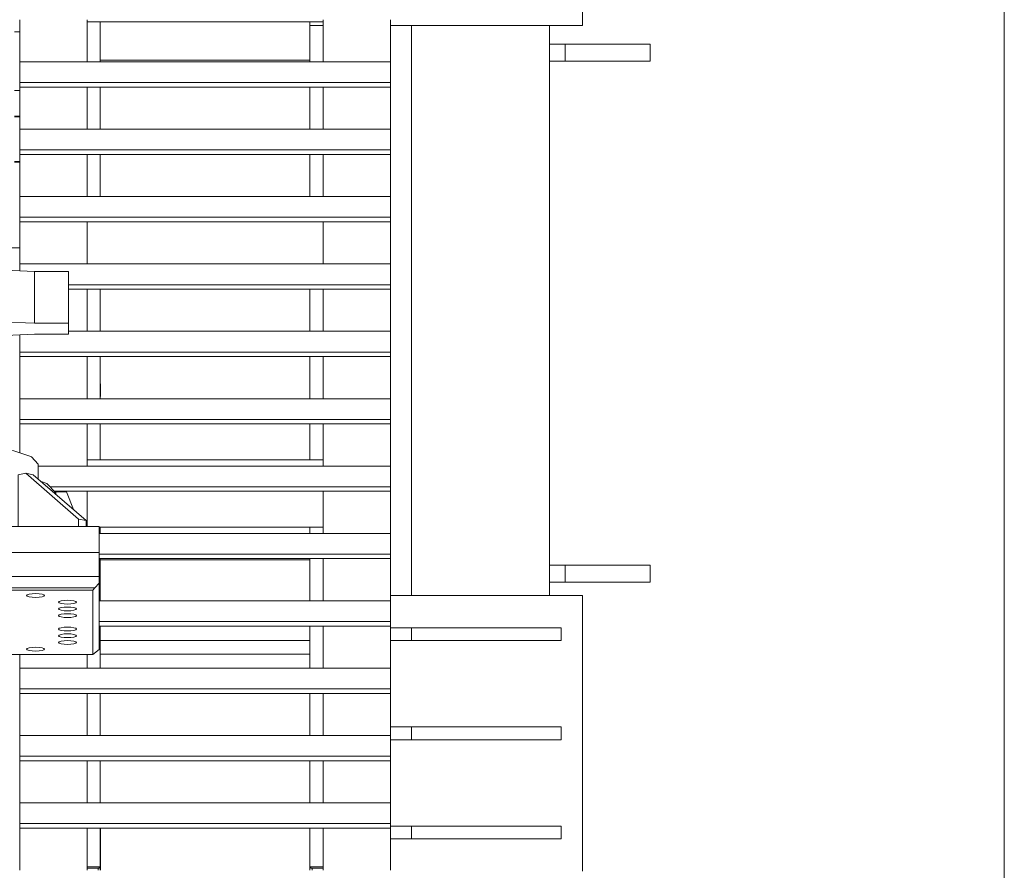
# Model space of a CAD drawing. Header units: millimetres. Extents: x 53746 to 116821, y -810352 to -765802.
# Tile 333 of 347: x 100037 to 100965, y -773800 to -772998. Entities that reach past the tile are written whole.
import ezdxf

# ---------------------------------------------------------------- set-up
doc = ezdxf.new("R2010")
doc.units = ezdxf.units.MM
doc.header["$MEASUREMENT"] = 0
for name, color, linetype, lineweight in [('Main Cradle Rails', 7, 'Continuous', 0), ('Side Cradle Stbd', 7, 'Continuous', 0), ('Side Cradle Tower', 7, 'Continuous', 0), ('Side Cradle Tower Rail Frame', 7, 'Continuous', 0)]:
    doc.layers.add(name, color=color, linetype=linetype, lineweight=lineweight)

# ---------------------------------------------------------------- blocks, each defined once
blk = doc.blocks.new('*U57')
at = {"layer": 'Side Cradle Stbd', "color": 7, "linetype": 'Continuous', "lineweight": 0}
blk.add_line((15682.37, 15239.32), (15682.37, 13874.75), dxfattribs=at)
at = {"layer": 'Side Cradle Tower', "color": 7, "linetype": 'Continuous', "lineweight": 0}
for p, q in [((15284.45, 15073.92), (15284.45, 15145.71)), ((14753.68, 15079.28), (14753.68, 15077.48)), ((14753.68, 15077.48), (14753.68, 15067.76)), ((14817.23, 15039.52), (14817.23, 15079.28)), ((14817.23, 15077.42), (15039.77, 15077.42)), ((14829.73, 15041.13), (14829.73, 15077.42)), ((15027.21, 15077.42), (15027.21, 15073.92)), ((15027.21, 15073.92), (15039.77, 15073.92)), ((15027.21, 15073.92), (15027.21, 15041.13)), ((15039.77, 15039.52), (15039.77, 15079.28)), ((15103.27, 15079.28), (15103.27, 15039.52)), ((15277.7, 15073.92), (15284.45, 15073.92)), ((14748.68, 15067.76), (14753.73, 15067.76)), ((15103.27, 15068.92), (15103.27, 15056.88)), ((14817.23, 15055.91), (14817.23, 15055.91)), ((15039.77, 15055.91), (15039.77, 15055.91)), ((14753.68, 15039.52), (15103.27, 15039.52)), ((15027.21, 15041.13), (14829.73, 15041.13)), ((14829.73, 15041.13), (14829.73, 15039.52)), ((15027.21, 15039.52), (15027.21, 15041.13)), ((15027.21, 15041.13), (15027.21, 15041.13)), ((14753.68, 15015.74), (14753.68, 15019.98)), ((14753.68, 15019.98), (15103.27, 15019.98)), ((15103.27, 15015.74), (15103.27, 15019.98)), ((14748.68, 15012.58), (14753.73, 15012.58)), ((14753.68, 15015.74), (15103.27, 15015.74)), ((14817.23, 14975.98), (14817.23, 15015.74)), ((14829.73, 15015.74), (14829.73, 14975.98)), ((15027.21, 14975.98), (15027.21, 15015.74)), ((15039.77, 14975.98), (15039.77, 15015.74)), ((15103.27, 15015.74), (15103.27, 14975.98)), ((14817.23, 15001.63), (14817.23, 15001.62)), ((15039.77, 15001.63), (15039.77, 15001.62)), ((14748.68, 14988.41), (14753.73, 14988.43)), ((14753.73, 14988.43), (14748.68, 14988.41)), ((14753.73, 14987.58), (14748.68, 14987.58)), ((14753.68, 14975.98), (15103.27, 14975.98)), ((14753.68, 14952.2), (14753.68, 14956.43)), ((14753.68, 14956.43), (15103.27, 14956.43)), ((14753.68, 14952.2), (15103.27, 14952.2)), ((14817.23, 14912.43), (14817.23, 14952.2)), ((14829.73, 14952.2), (14829.73, 14912.43)), ((15027.21, 14912.43), (15027.21, 14952.2)), ((15039.77, 14912.43), (15039.77, 14952.2)), ((15103.27, 14952.2), (15103.27, 14956.43)), ((15103.27, 14952.2), (15103.27, 14912.43)), ((14748.68, 14945.6), (14753.73, 14945.62)), ((14753.73, 14945.62), (14748.68, 14945.6)), ((14753.73, 14944.77), (14748.68, 14944.77)), ((14753.68, 14912.43), (15103.27, 14912.43)), ((14753.68, 14888.65), (14753.68, 14892.89)), ((14753.68, 14892.89), (15103.27, 14892.89)), ((14753.68, 14888.65), (15103.27, 14888.65)), ((14817.23, 14848.89), (14817.23, 14888.65)), ((15039.77, 14848.89), (15039.77, 14888.65)), ((15103.27, 14888.65), (15103.27, 14892.89)), ((15103.27, 14888.65), (15103.27, 14848.89)), ((14753.68, 14864), (14727.3, 14864)), ((14753.68, 14848.89), (14753.68, 14864)), ((14729.72, 14843.41), (14767.73, 14841.86)), ((14753.68, 14848.89), (15103.27, 14848.89)), ((14767.73, 14841.86), (14767.73, 14792.93)), ((14767.73, 14841.86), (14799.75, 14841.86)), ((14799.75, 14841.86), (14799.75, 14792.93)), ((14799.75, 14829.34), (15103.27, 14829.34)), ((14799.75, 14825.11), (15103.27, 14825.11)), ((14817.23, 14785.35), (14817.23, 14825.11)), ((14829.73, 14825.11), (14829.73, 14785.35)), ((15027.21, 14785.35), (15027.21, 14825.11)), ((15039.77, 14785.35), (15039.77, 14825.11)), ((15103.27, 14825.11), (15103.27, 14829.34)), ((15103.27, 14825.11), (15103.27, 14785.35)), ((14767.73, 14792.93), (14729.72, 14794.48)), ((14817.23, 14795.91), (14817.23, 14795.91)), ((15039.77, 14795.91), (15039.77, 14795.91)), ((14799.75, 14792.93), (14767.73, 14792.93)), ((14799.75, 14782.64), (14799.75, 14792.93)), ((14799.75, 14785.35), (15103.27, 14785.35)), ((14767.73, 14782.64), (14729.72, 14781.09)), ((14753.68, 14765.8), (14753.68, 14782.07)), ((14799.75, 14782.64), (14767.73, 14782.64)), ((14753.68, 14761.56), (14753.68, 14765.8)), ((14753.68, 14765.8), (15103.27, 14765.8)), ((14753.68, 14748.83), (14753.68, 14761.56)), ((14753.68, 14761.56), (15103.27, 14761.56)), ((14817.23, 14721.8), (14817.23, 14761.56)), ((14829.73, 14761.56), (14829.73, 14721.8)), ((15027.21, 14721.8), (15027.21, 14761.56)), ((15039.77, 14721.8), (15039.77, 14761.56)), ((15103.27, 14761.56), (15103.27, 14765.8)), ((15103.27, 14761.56), (15103.27, 14721.8)), ((14753.68, 14721.8), (14753.68, 14748.83)), ((14817.23, 14750.15), (14817.23, 14750.15)), ((15039.77, 14750.15), (15039.77, 14750.15)), ((14829.79, 14735.73), (14829.73, 14735.73)), ((14829.73, 14731.94), (14829.79, 14732.25)), ((14829.79, 14732.25), (14829.79, 14735.73)), ((14829.79, 14723.73), (14829.79, 14732.25)), ((14753.68, 14721.8), (15103.27, 14721.8)), ((14829.73, 14723.73), (14829.79, 14723.73)), ((14753.68, 14698.02), (14753.68, 14702.26)), ((14753.68, 14702.26), (15103.27, 14702.26)), ((15103.27, 14698.02), (15103.27, 14702.26)), ((14753.68, 14670.73), (14753.68, 14698.02)), ((14753.68, 14698.02), (15103.27, 14698.02)), ((14817.23, 14658.26), (14817.23, 14698.02)), ((14829.73, 14698.02), (14829.73, 14664)), ((15027.21, 14664), (15027.21, 14698.02)), ((15039.77, 14658.26), (15039.77, 14698.02)), ((15103.27, 14698.02), (15103.27, 14658.26)), ((14771.2, 14658.26), (15103.27, 14658.26)), ((14817.23, 14664), (15039.77, 14664)), ((14759.36, 14651.56), (14766.43, 14650.07)), ((14782.38, 14638.71), (15103.27, 14638.71)), ((15103.27, 14634.48), (15103.27, 14638.71)), ((14786.38, 14634.48), (15103.27, 14634.48)), ((14787.7, 14633.07), (14787.7, 14631.61)), ((14804.35, 14617.17), (14797.73, 14634.12)), ((14797.73, 14634.12), (14797.73, 14634.12)), ((14817.23, 14601.17), (14817.23, 14634.48)), ((15039.77, 14594.71), (15039.77, 14634.48)), ((15103.27, 14634.48), (15103.27, 14594.71)), ((14809.21, 14608.31), (14816.28, 14606.82)), ((14828.73, 14601.17), (14828.73, 14576.73)), ((14828.73, 14600.5), (15039.77, 14600.5)), ((14829.73, 14600.5), (14829.73, 14594.71)), ((15027.21, 14594.71), (15027.21, 14600.5)), ((14828.73, 14594.71), (15103.27, 14594.71)), ((14828.73, 14554.25), (14828.73, 14576.73)), ((14828.73, 14575.17), (15103.27, 14575.17)), ((15103.27, 14570.93), (15103.27, 14575.17)), ((14828.73, 14570.93), (15103.27, 14570.93)), ((14829.73, 14570.93), (14829.73, 14569.75)), ((15027.21, 14569.75), (14829.73, 14569.75)), ((14829.73, 14569.75), (14829.73, 14531.17)), ((15027.21, 14569.75), (15027.21, 14570.93)), ((15027.21, 14531.17), (15027.21, 14569.75)), ((15027.21, 14569.75), (15027.21, 14569.75)), ((15039.77, 14531.17), (15039.77, 14570.93)), ((15103.27, 14570.93), (15103.27, 14531.17)), ((14528.73, 14554.25), (14828.73, 14554.25)), ((14828.73, 14547.86), (14828.73, 14554.25)), ((14824.49, 14543.34), (14828.73, 14547.86)), ((14828.73, 14547.86), (14828.73, 14485.11)), ((14532.98, 14543.34), (14824.49, 14543.34)), ((14774.74, 14537.46), (14771.99, 14537.85)), ((14783.73, 14541.25), (14822.73, 14541.25)), ((14824.49, 14543.34), (14822.73, 14541.25)), ((15039.77, 14535.92), (15039.77, 14535.92)), ((15284.45, 14536.2), (15103.27, 14536.2)), ((14792.72, 14531.13), (14790.88, 14530.55)), ((14795.48, 14525.19), (14798.73, 14525.33)), ((14828.73, 14531.17), (15103.27, 14531.17)), ((14792.72, 14518.48), (14790.88, 14517.89)), ((14828.73, 14511.62), (15103.27, 14511.62)), ((14828.73, 14507.39), (15103.27, 14507.39)), ((14829.73, 14507.39), (14829.73, 14493.69)), ((15027.21, 14493.69), (15027.21, 14507.39)), ((15039.77, 14467.62), (15039.77, 14507.39)), ((15103.27, 14507.39), (15103.27, 14511.62)), ((15103.27, 14507.39), (15103.27, 14467.62)), ((14792.72, 14499.49), (14790.88, 14498.91)), ((14807.23, 14504.55), (14806.59, 14505.24)), ((15123.27, 14505.69), (15123.27, 14493.69)), ((15264.45, 14505.69), (15264.45, 14493.69)), ((14801.99, 14490.24), (14804.74, 14490.63)), ((14829.73, 14493.69), (15027.21, 14493.69)), ((14829.73, 14493.69), (14829.73, 14467.62)), ((15027.21, 14467.62), (15027.21, 14493.69)), ((15039.77, 14495.09), (15039.77, 14495.09)), ((14753.68, 14467.62), (14753.68, 14480.51)), ((14753.73, 14467.62), (14753.73, 14480.51)), ((14776.59, 14484.88), (14777.23, 14485.57)), ((14822.73, 14480.51), (14783.73, 14480.51)), ((14817.23, 14467.62), (14817.23, 14480.51)), ((14822.73, 14480.51), (14828.73, 14485.11)), ((14822.73, 14482.14), (14822.73, 14480.51)), ((14753.68, 14467.62), (15103.27, 14467.62)), ((14753.68, 14443.84), (14753.68, 14448.08)), ((14753.68, 14448.08), (15103.27, 14448.08)), ((14753.68, 14404.08), (14753.68, 14443.84)), ((14753.68, 14443.84), (15103.27, 14443.84)), ((14817.23, 14404.08), (14817.23, 14443.84)), ((14829.73, 14443.84), (14829.73, 14404.08)), ((15027.21, 14404.08), (15027.21, 14443.84)), ((15039.77, 14404.08), (15039.77, 14443.84)), ((15103.27, 14443.84), (15103.27, 14448.08)), ((15103.27, 14443.84), (15103.27, 14404.08)), ((15123.27, 14412.19), (15123.27, 14400.19)), ((15264.45, 14412.19), (15264.45, 14400.19)), ((14753.68, 14404.08), (15103.27, 14404.08)), ((14753.68, 14380.3), (14753.68, 14384.53)), ((14753.68, 14384.53), (15103.27, 14384.53)), ((14753.68, 14340.54), (14753.68, 14380.3)), ((14753.68, 14380.3), (15103.27, 14380.3)), ((14817.23, 14340.54), (14817.23, 14380.3)), ((14829.73, 14380.3), (14829.73, 14340.54)), ((15027.21, 14340.54), (15027.21, 14380.3)), ((15039.77, 14340.54), (15039.77, 14380.3)), ((15103.27, 14380.3), (15103.27, 14384.53)), ((15103.27, 14380.3), (15103.27, 14340.54)), ((14753.68, 14340.54), (15103.27, 14340.54)), ((14753.68, 14316.75), (14753.68, 14320.99)), ((14753.68, 14320.99), (15103.27, 14320.99)), ((15103.27, 14316.75), (15103.27, 14320.99)), ((14753.68, 14280.37), (14753.68, 14316.75)), ((14753.68, 14316.75), (15103.27, 14316.75)), ((14817.23, 14276.99), (14817.23, 14316.75)), ((14829.73, 14316.75), (14829.73, 14280.37)), ((14829.79, 14276.99), (14829.79, 14316.75)), ((15027.21, 14280.37), (15027.21, 14316.75)), ((15039.77, 14276.99), (15039.77, 14316.75)), ((15103.27, 14316.75), (15103.27, 14276.99)), ((15123.27, 14318.71), (15123.27, 14306.71)), ((15264.45, 14318.71), (15264.45, 14306.71)), ((14753.73, 14280.37), (14753.68, 14280.37)), ((14753.68, 14280.37), (14753.68, 14276.99)), ((14829.73, 14280.37), (14817.23, 14280.37)), ((14827.54, 14279.1), (14817.23, 14278.9)), ((14827.54, 14276.99), (14827.54, 14279.1)), ((14829.73, 14279.61), (14829.68, 14279.51)), ((14829.73, 14280.37), (14829.73, 14279.61)), ((14829.73, 14276.99), (14829.73, 14279.61)), ((15039.77, 14280.37), (15027.21, 14280.37)), ((15027.21, 14279.61), (15027.21, 14280.37)), ((15027.21, 14279.61), (15027.21, 14276.99)), ((15027.96, 14279.24), (15027.85, 14279.26)), ((15029.4, 14279.1), (15029.4, 14276.99)), ((15039.77, 14278.9), (15029.4, 14279.1))]:
    blk.add_line(p, q, dxfattribs=at)
at = {"layer": 'Side Cradle Tower', "color": 7, "linetype": 'Continuous', "lineweight": 0, "flags": 128}
for points in [[(14753.73, 15039.52), (14753.73, 15042.13), (14753.73, 15064.3), (14753.73, 15079.28)], [(15103.27, 15073.92), (15150.7, 15073.92), (15223.2, 15073.92), (15277.7, 15073.92)], [(14753.68, 15019.98), (14753.68, 15039.52), (14753.68, 15039.52)], [(15103.27, 15019.98), (15103.27, 15039.52), (15103.27, 15039.52)], [(14753.73, 14975.98), (14753.73, 14978.68), (14753.73, 14999.32), (14753.73, 15015.74)], [(14753.68, 14956.43), (14753.68, 14975.98), (14753.68, 14975.98)], [(15103.27, 14956.43), (15103.27, 14975.98), (15103.27, 14975.98)], [(14753.73, 14912.43), (14753.73, 14913.71), (14753.73, 14935.87), (14753.73, 14952.2)], [(14753.68, 14892.89), (14753.68, 14912.43), (14753.68, 14912.43)], [(15103.27, 14892.89), (15103.27, 14912.43), (15103.27, 14912.43)], [(14753.73, 14848.89), (14753.73, 14870.9), (14753.73, 14888.65)], [(14753.68, 14842.43), (14753.68, 14848.89), (14753.68, 14848.89)], [(15103.27, 14829.34), (15103.27, 14848.89), (15103.27, 14848.89)], [(15103.27, 14765.8), (15103.27, 14785.35), (15103.27, 14785.35)], [(14753.73, 14721.8), (14753.73, 14721.82), (14753.73, 14742.47), (14753.73, 14761.56)], [(14753.68, 14702.26), (14753.68, 14721.8), (14753.68, 14721.8)], [(15103.27, 14702.26), (15103.27, 14721.8), (15103.27, 14721.8)], [(14753.73, 14670.71), (14753.73, 14679.01), (14753.73, 14698.02)], [(14678.7, 14679.46), (14687.78, 14679.08), (14711.5, 14678.08), (14714.1, 14677.97), (14718.22, 14677.39), (14735.22, 14675), (14735.52, 14674.96), (14735.79, 14674.92), (14744.11, 14673.74), (14749.88, 14671.92), (14764.16, 14667.42), (14764.69, 14666.86), (14771.2, 14659.95), (14771.2, 14645.93)], [(15103.27, 14638.71), (15103.27, 14658.26), (15103.27, 14658.26)], [(14759.36, 14651.56), (14752.29, 14650.07), (14752.29, 14601.17)], [(14809.21, 14601.17), (14809.21, 14608.31), (14759.36, 14651.56)], [(14816.28, 14601.17), (14816.28, 14606.82), (14766.43, 14650.07)], [(14787.7, 14633.07), (14787.7, 14633.07), (14779.41, 14641.87), (14773.87, 14643.61)], [(14797.73, 14634.12), (14787.73, 14634.12), (14787.73, 14631.59)], [(14828.73, 14601.17), (14783.73, 14601.17), (14758.42, 14601.17), (14737.92, 14601.17), (14723.73, 14601.17), (14694.47, 14601.17), (14662.97, 14601.17), (14619.52, 14601.17), (14610.02, 14601.17), (14599.02, 14601.17), (14573.73, 14601.17), (14541.73, 14601.17)], [(15103.27, 14575.17), (15103.27, 14594.71), (15103.27, 14594.71)], [(14528.73, 14576.73), (14828.73, 14576.73), (14828.73, 14576.73)], [(14783.73, 14541.25), (14753.73, 14541.25), (14723.73, 14541.25), (14678.73, 14541.25), (14603.73, 14541.25), (14573.73, 14541.25), (14542.48, 14541.25), (14534.73, 14541.25), (14534.73, 14533.03), (14534.73, 14526.7), (14534.73, 14520.37), (14534.73, 14510.88), (14534.73, 14495.06), (14534.73, 14488.73), (14534.73, 14482.14)], [(14760.23, 14536.19), (14760.23, 14536.19), (14760.88, 14536.88), (14762.72, 14537.46), (14765.48, 14537.85), (14768.73, 14537.98), (14771.99, 14537.85)], [(14777.23, 14536.19), (14776.59, 14535.5), (14774.74, 14534.92), (14771.99, 14534.53), (14768.73, 14534.4), (14765.48, 14534.53), (14762.72, 14534.92), (14760.88, 14535.5), (14760.23, 14536.19)], [(14774.74, 14537.46), (14776.59, 14536.88), (14777.23, 14536.19), (14777.23, 14536.19)], [(14822.73, 14482.14), (14822.73, 14488.73), (14822.73, 14495.06), (14822.73, 14510.88), (14822.73, 14520.37), (14822.73, 14526.7), (14822.73, 14533.03), (14822.73, 14541.25)], [(15284.45, 14536.2), (15284.45, 14536.2), (15284.45, 14276.2), (15284.45, 14276.2)], [(14790.23, 14529.86), (14790.23, 14529.86), (14790.88, 14530.55)], [(14807.23, 14529.86), (14806.59, 14529.18), (14804.74, 14528.59), (14801.99, 14528.21), (14798.73, 14528.07), (14795.48, 14528.21), (14792.72, 14528.59), (14790.88, 14529.18), (14790.23, 14529.86)], [(14790.23, 14523.54), (14790.23, 14523.53), (14790.88, 14524.22), (14792.72, 14524.8), (14795.48, 14525.19)], [(14792.72, 14531.13), (14795.48, 14531.52), (14798.73, 14531.66), (14801.99, 14531.52), (14804.74, 14531.13), (14806.59, 14530.55), (14807.23, 14529.86), (14807.23, 14529.86)], [(14798.73, 14525.33), (14801.99, 14525.19), (14804.74, 14524.8), (14806.59, 14524.22), (14807.23, 14523.53), (14807.23, 14523.54)], [(15103.27, 14511.62), (15103.27, 14531.17), (15103.27, 14531.17)], [(14790.23, 14523.53), (14790.88, 14522.85), (14792.72, 14522.27), (14795.48, 14521.88), (14798.73, 14521.74), (14801.99, 14521.88), (14804.74, 14522.27), (14806.59, 14522.85), (14807.23, 14523.53)], [(14790.23, 14517.21), (14790.23, 14517.21), (14790.88, 14517.89)], [(14807.23, 14517.21), (14806.59, 14516.52), (14804.74, 14515.94), (14801.99, 14515.55), (14798.73, 14515.41), (14795.48, 14515.55), (14792.72, 14515.94), (14790.88, 14516.52), (14790.23, 14517.21)], [(14792.72, 14518.48), (14795.48, 14518.86), (14798.73, 14519), (14801.99, 14518.86), (14804.74, 14518.48), (14806.59, 14517.89), (14807.23, 14517.21), (14807.23, 14517.21)], [(14790.23, 14504.55), (14790.23, 14504.55), (14790.88, 14505.24), (14792.72, 14505.82), (14795.48, 14506.21), (14798.73, 14506.35), (14801.99, 14506.21), (14804.74, 14505.82), (14806.59, 14505.24)], [(14807.23, 14504.55), (14806.59, 14503.87), (14804.74, 14503.28), (14801.99, 14502.9), (14798.73, 14502.76), (14795.48, 14502.9), (14792.72, 14503.28), (14790.88, 14503.87), (14790.23, 14504.55)], [(14790.23, 14498.23), (14790.23, 14498.22), (14790.88, 14498.91)], [(14807.23, 14498.22), (14806.59, 14497.54), (14804.74, 14496.96), (14801.99, 14496.57), (14798.73, 14496.43), (14795.48, 14496.57), (14792.72, 14496.96), (14790.88, 14497.54), (14790.23, 14498.22)], [(14792.72, 14499.49), (14795.48, 14499.88), (14798.73, 14500.02), (14801.99, 14499.88), (14804.74, 14499.49), (14806.59, 14498.91), (14807.23, 14498.22), (14807.23, 14498.23)], [(15103.27, 14505.69), (15123.27, 14505.69), (15264.45, 14505.69), (15264.45, 14505.69)], [(14790.23, 14491.9), (14790.23, 14491.9), (14790.88, 14492.58), (14792.72, 14493.16), (14795.48, 14493.55), (14798.73, 14493.69), (14801.99, 14493.55), (14804.74, 14493.16), (14806.59, 14492.58), (14807.23, 14491.9), (14807.23, 14491.9)], [(14801.99, 14490.24), (14798.73, 14490.1), (14795.48, 14490.24), (14792.72, 14490.63), (14790.88, 14491.21), (14790.23, 14491.9)], [(14807.23, 14491.9), (14806.59, 14491.21), (14804.74, 14490.63)], [(15103.27, 14493.69), (15123.27, 14493.69), (15264.45, 14493.69), (15264.45, 14493.69)], [(14534.73, 14480.51), (14542.48, 14480.51), (14573.73, 14480.51), (14603.73, 14480.51), (14678.73, 14480.51), (14723.73, 14480.51), (14753.73, 14480.51), (14783.73, 14480.51)], [(14760.23, 14485.57), (14760.23, 14485.57), (14760.88, 14486.26), (14762.72, 14486.84), (14765.48, 14487.23), (14768.73, 14487.36), (14771.99, 14487.23), (14774.74, 14486.84), (14776.59, 14486.26), (14777.23, 14485.57), (14777.23, 14485.57)], [(14776.59, 14484.88), (14774.74, 14484.3), (14771.99, 14483.91), (14768.73, 14483.78), (14765.48, 14483.91), (14762.72, 14484.3), (14760.88, 14484.88), (14760.23, 14485.57)], [(14753.68, 14448.08), (14753.68, 14467.62), (14753.68, 14467.62)], [(15103.27, 14448.08), (15103.27, 14467.62), (15103.27, 14467.62)], [(14753.73, 14404.08), (14753.73, 14422.15), (14753.73, 14442.8), (14753.73, 14443.84)], [(15103.27, 14412.19), (15123.27, 14412.19), (15264.45, 14412.19), (15264.45, 14412.19)], [(14753.68, 14384.53), (14753.68, 14404.08), (14753.68, 14404.08)], [(15103.27, 14384.53), (15103.27, 14404.08), (15103.27, 14404.08)], [(15103.27, 14400.19), (15123.27, 14400.19), (15264.45, 14400.19), (15264.45, 14400.19)], [(14753.73, 14340.54), (14753.73, 14379.35), (14753.73, 14380.3)], [(14753.68, 14320.99), (14753.68, 14340.54), (14753.68, 14340.54)], [(15103.27, 14320.99), (15103.27, 14340.54), (15103.27, 14340.54)], [(14753.73, 14276.99), (14753.73, 14293.73), (14753.73, 14314.37), (14753.73, 14316.75)], [(15103.27, 14318.71), (15123.27, 14318.71), (15264.45, 14318.71), (15264.45, 14318.71)], [(15103.27, 14306.71), (15123.27, 14306.71), (15264.45, 14306.71), (15264.45, 14306.71)], [(14827.54, 14279.1), (14827.73, 14279.1), (14828.18, 14279.13), (14828.39, 14279.15), (14828.61, 14279.17), (14828.99, 14279.24), (14829.09, 14279.26), (14829.3, 14279.32), (14829.54, 14279.41), (14829.56, 14279.43), (14829.68, 14279.51)], [(15027.21, 14279.61), (15027.26, 14279.51), (15027.38, 14279.43), (15027.41, 14279.41), (15027.64, 14279.32), (15027.85, 14279.26)], [(15027.96, 14279.24), (15028.33, 14279.17), (15028.55, 14279.15), (15028.76, 14279.13), (15029.21, 14279.1), (15029.4, 14279.1)]]:
    blk.add_lwpolyline(points, dxfattribs=at)
at = {"layer": 'Side Cradle Tower Rail Frame', "color": 7, "linetype": 'Continuous', "lineweight": 0}
for p, q in [((15123.27, 14536.2), (15123.27, 15073.92)), ((15253.27, 15073.92), (15253.27, 14536.2)), ((15253.27, 15056.11), (15268.27, 15056.11)), ((15268.27, 15056.11), (15348.27, 15056.11)), ((15268.27, 15040.11), (15268.27, 15056.11)), ((15348.27, 15040.11), (15348.27, 15056.11)), ((15268.27, 15040.11), (15253.27, 15040.11)), ((15348.27, 15040.11), (15268.27, 15040.11)), ((15253.27, 14564.91), (15268.27, 14564.91)), ((15268.27, 14564.91), (15348.27, 14564.91)), ((15268.27, 14548.91), (15268.27, 14564.91)), ((15348.27, 14548.91), (15348.27, 14564.91)), ((15268.27, 14548.91), (15253.27, 14548.91)), ((15348.27, 14548.91), (15268.27, 14548.91)), ((15027.21, 14480.85), (14829.73, 14480.85))]:
    blk.add_line(p, q, dxfattribs=at)

msp = doc.modelspace()

# ---------------------------------------------------------------- block references
at = {"layer": 'Main Cradle Rails', "color": 7, "linetype": 'Continuous', "lineweight": 0}
msp.add_blockref('*U57', (85283.05, -788076.95), dxfattribs=at)

doc.saveas('drawing.dxf')
